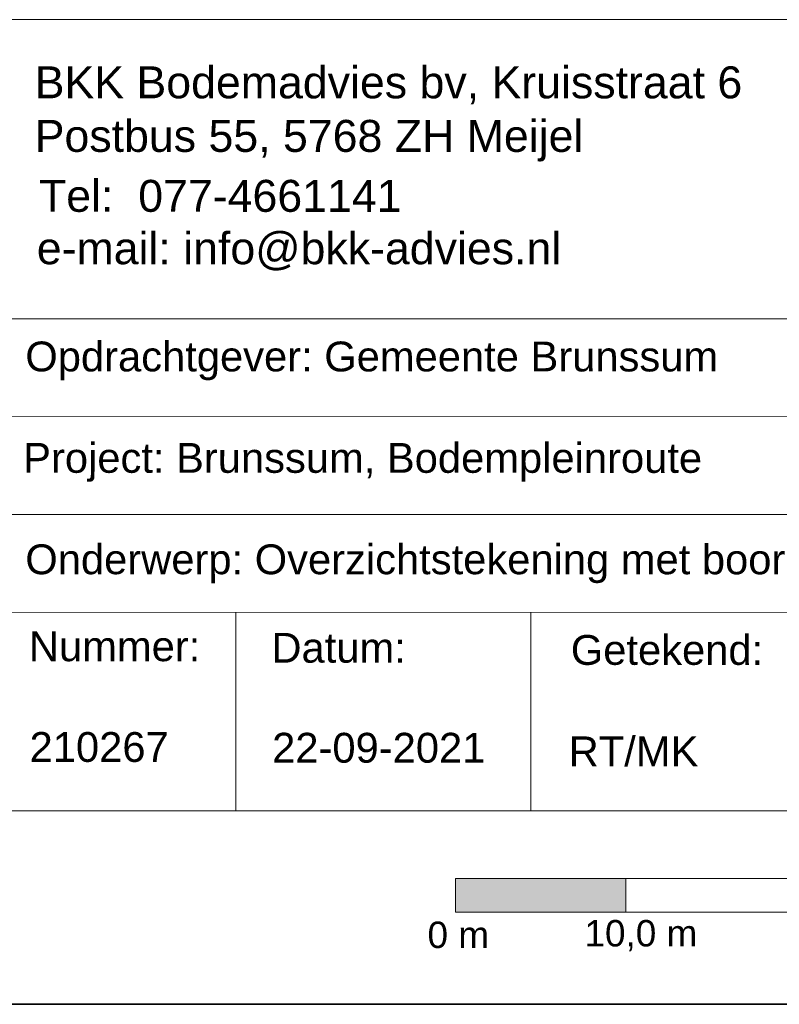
# Model space of a CAD drawing. Header units: metres. Extents: x 195696 to 514079, y 327475 to 328989.
# Tile 560 of 656: x 196344 to 196388, y 328705 to 328763. Entities that reach past the tile are written whole.
import ezdxf

# ---------------------------------------------------------------- set-up
doc = ezdxf.new("R2010")
doc.units = ezdxf.units.M
doc.linetypes.add('CENTER2', pattern=[1.125, 0.75, -0.125, 0.125, -0.125])
doc.layers.add('N-WE-KG-WERKGRENS-200-G', color=14, linetype='CENTER2', lineweight=35)
doc.layers.add('PDF2_Geometry', color=7, linetype='Continuous')
doc.layers.add('PDF2_Text', color=7, linetype='Continuous')
doc.layers.add('PDF2_Solid Fills', color=7, linetype='Continuous', true_color=0xd6ffc8)
doc.styles.add('PDF CIDFont+F2', font='arial.ttf')

# ---------------------------------------------------------------- blocks, each defined once
blk = doc.blocks.new('BUS melding Bodemplein e.o. Brunssum_230475.bkk')
at = {"layer": 'PDF2_Solid Fills', "transparency": 33554559}
blk.add_hatch(color=7, dxfattribs=at).paths.add_polyline_path([(11.1387, 13.4711), (11.217, 13.4711), (11.217, 13.8661), (11.1387, 13.8661)])
at = {"layer": 'PDF2_Geometry', "lineweight": 25}
for points in [[(0.2642, 0.265), (0.2642, 16.276), (11.4304, 16.276), (11.4304, 0.265), (0.2642, 0.265), (0.2642, 16.276), (9.1488, 16.276), (9.1488, 12.3928), (6.7856, 12.3845), (6.7856, 9.8146), (11.4304, 9.8213), (11.4304, 0.265)], [(11.4304, 12.3911), (11.4304, 16.276), (9.1488, 16.276), (9.1488, 12.3928)]]:
    blk.add_lwpolyline(points, close=True, dxfattribs=at)
at = {"layer": 'PDF2_Geometry', "lineweight": 13}
for points in [[(9.8421, 12.3911), (9.8421, 16.271), (9.8421, 16.2727)], [(10.5221, 12.3911), (10.5221, 16.271), (10.5221, 16.2727)], [(10.9821, 12.3911), (10.9821, 16.276), (10.9821, 16.2777)], [(10.0688, 12.3911), (10.0688, 15.4894), (10.0688, 15.491)], [(10.2954, 12.3911), (10.2954, 15.4894), (10.2954, 15.491)], [(11.1387, 13.4711), (11.1387, 15.4394), (11.1387, 15.441)], [(11.217, 15.4394), (11.217, 13.4711), (11.217, 13.4728)], [(11.217, 13.8661), (11.1387, 13.8661), (11.1387, 13.8678)], [(10.5221, 13.6461), (10.9821, 13.6461), (10.9821, 13.6478)], [(11.217, 13.4711), (11.1387, 13.4711), (11.1387, 13.4728)], [(10.5221, 12.9628), (10.9821, 12.9628), (10.9821, 12.9645)]]:
    blk.add_lwpolyline(points, dxfattribs=at)
at = {"layer": 'PDF2_Text', "attachment_point": 4, "rotation": 90, "style": 'PDF CIDFont+F2'}
for s, insert, char_height in [('Onderwerp: Overzichtstekening met boorlocaties (deel 4)', (10.4099, 12.4751), 0.069117), ('Getekend:', (10.6099, 13.7384), 0.06912), ('BKK Bodemadvies bv, Kruisstraat 6', (9.3011, 12.4967), 0.074055), ('Opdrachtgever: Gemeente Brunssum', (9.9399, 12.4751), 0.069117), ('Project: Brunssum, Bodempleinroute', (10.1749, 12.4701), 0.069117), ('RT/MK', (10.8449, 13.7334), 0.06912), ('10,0 m', (11.2716, 13.77), 0.06122), ('Postbus 55, 5768 ZH Meijel', (9.4295, 12.4967), 0.074055), ('e-mail: info@bkk-advies.nl', (9.6861, 12.5016), 0.074055), ('0 m', (11.27, 13.4066), 0.06122), ('22-09-2021', (10.8366, 13.0467), 0.06912), ('Datum:', (10.6049, 13.0451), 0.06912), ('Tel:  077-4661141', (9.5578, 12.5066), 0.074055), ('Nummer:', (10.6015, 12.4834), 0.06912), ('210267', (10.8349, 12.485), 0.06912)]:
    blk.add_mtext(s, dxfattribs=dict(at, insert=insert, char_height=char_height))

msp = doc.modelspace()

# ---------------------------------------------------------------- block references
at = {"layer": 'N-WE-KG-WERKGRENS-200-G', "xscale": 25.39903278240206, "yscale": 25.39903278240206, "zscale": 25.39903278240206, "rotation": 269.9955149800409}
msp.add_blockref('BUS melding Bodemplein e.o. Brunssum_230475.bkk', (196027.283, 328995.834), dxfattribs=at)

doc.saveas('drawing.dxf')
